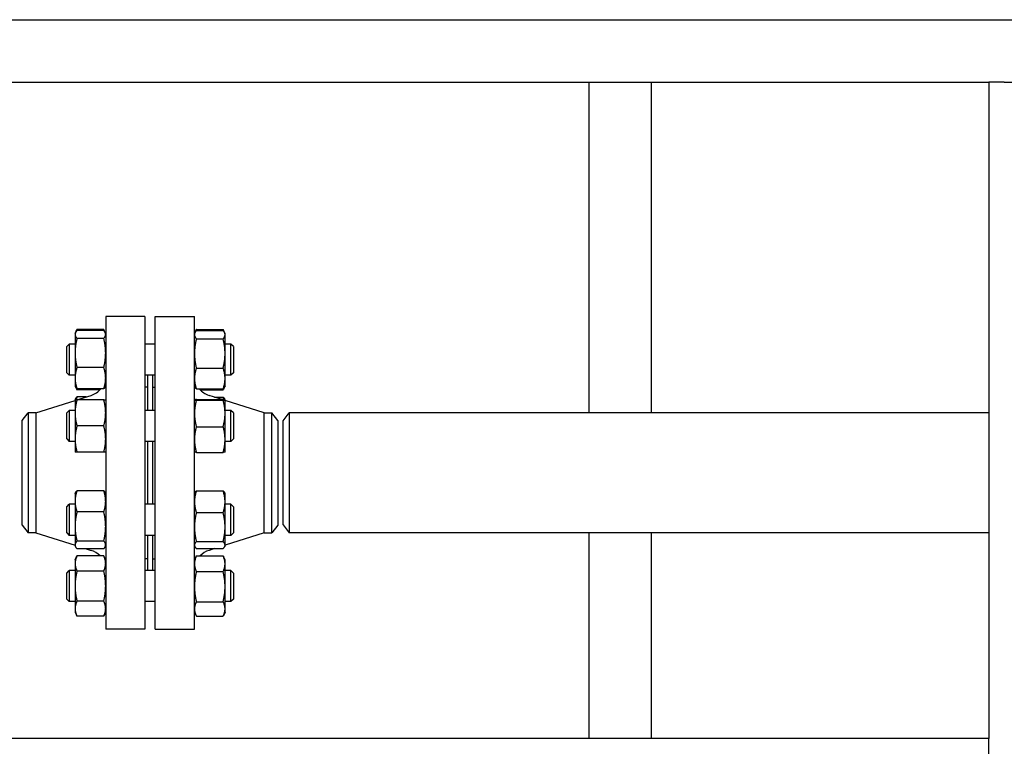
# Model space of a CAD drawing. Header units: inches. Extents: x 5 to 1128, y -85 to 748.
# Tile 516 of 656: x 681 to 704, y 353 to 371. Entities that reach past the tile are written whole.
import ezdxf

# ---------------------------------------------------------------- set-up
doc = ezdxf.new("R2010")
doc.units = ezdxf.units.IN
doc.header["$LTSCALE"] = 32
doc.header["$MEASUREMENT"] = 0
doc.layers.add('Visible (ANSI)', color=7, linetype='Continuous', lineweight=30)

msp = doc.modelspace()

# ---------------------------------------------------------------- linework, layer by layer
at = {"layer": 'Visible (ANSI)'}
for p, q in [((620.67963, 370.85867), (735.15563, 370.85867)), ((663.85513, 369.35867), (704.03063, 369.35867)), ((694.43688, 369.35867), (694.43688, 361.42117)), ((695.93688, 369.35867), (695.93688, 361.42117)), ((704.03063, 369.35867), (704.03063, 353.60867)), ((704.40563, 369.35867), (704.03063, 369.35867)), ((704.40563, 369.35867), (705.15563, 369.35867)), ((682.84813, 363.73367), (682.84813, 356.23367)), ((683.78813, 363.73367), (682.84813, 363.73367)), ((683.78813, 363.73367), (683.78813, 356.23367)), ((684.03813, 356.23367), (684.03813, 363.73367)), ((684.03813, 363.73367), (684.97813, 363.73367)), ((684.97813, 356.23367), (684.97813, 363.73367)), ((682.11413, 363.32488), (682.12441, 363.34692)), ((682.11413, 363.32488), (682.11413, 363.30358)), ((682.11413, 363.30358), (682.11413, 362.86164)), ((682.12441, 363.34692), (682.15922, 363.42156)), ((682.80305, 363.42156), (682.15922, 363.42156)), ((682.80305, 363.39697), (682.15922, 363.39697)), ((682.83785, 363.34692), (682.80305, 363.42156)), ((682.84813, 363.32488), (682.83785, 363.34692)), ((684.97813, 363.32488), (684.99043, 363.35124)), ((684.99043, 363.35124), (685.01877, 363.41202)), ((685.02322, 363.42136), (685.66705, 363.42136)), ((685.02322, 363.4012), (685.66705, 363.4012)), ((685.69984, 363.35124), (685.6715, 363.41202)), ((685.71213, 363.32488), (685.69984, 363.35124)), ((685.71213, 363.29958), (685.71213, 363.32488)), ((685.71213, 362.84728), (685.71213, 363.29958)), ((681.91313, 363.01238), (681.97563, 363.07488)), ((681.97563, 363.07488), (681.97563, 362.32488)), ((682.11413, 363.07488), (681.97563, 363.07488)), ((682.80305, 363.21019), (682.15922, 363.21019)), ((684.03813, 363.07488), (683.78813, 363.07488)), ((685.02322, 363.19795), (685.66705, 363.19795)), ((685.85063, 363.07488), (685.71213, 363.07488)), ((685.85063, 362.32488), (685.85063, 363.07488)), ((685.91313, 363.01238), (685.85063, 363.07488)), ((681.91313, 362.38738), (681.91313, 363.01238)), ((682.11413, 362.86164), (682.11413, 362.25793)), ((685.71213, 362.24758), (685.71213, 362.84728)), ((685.91313, 363.01238), (685.91313, 362.38738)), ((681.91313, 362.38738), (681.97563, 362.32488)), ((682.80305, 362.51309), (682.15922, 362.51309)), ((685.02322, 362.49662), (685.66705, 362.49662)), ((685.91313, 362.38738), (685.85063, 362.32488)), ((682.11413, 362.32488), (681.97563, 362.32488)), ((682.11413, 362.25793), (682.11413, 362.07488)), ((684.03813, 362.32488), (683.78813, 362.32488)), ((683.85313, 362.32488), (683.85313, 361.48376)), ((683.97313, 362.32488), (683.97313, 361.48376)), ((685.85063, 362.32488), (685.71213, 362.32488)), ((685.71213, 362.07488), (685.71213, 362.24758)), ((682.11413, 362.07488), (682.12441, 362.05283)), ((682.12441, 362.05283), (682.15922, 361.97819)), ((682.80305, 362.00278), (682.15922, 362.00278)), ((682.71325, 361.97819), (682.15922, 361.97819)), ((682.84813, 362.07488), (682.83785, 362.05283)), ((683.84813, 362.04367), (683.78813, 362.04367)), ((683.84813, 362.04367), (683.84813, 361.48376)), ((683.85313, 361.92367), (683.84813, 361.92367)), ((683.97813, 361.92367), (683.97313, 361.92367)), ((683.97813, 361.48376), (683.97813, 362.04367)), ((683.97813, 362.04367), (684.03813, 362.04367)), ((684.97813, 362.07488), (684.99043, 362.04851)), ((685.02322, 361.99855), (685.66705, 361.99855)), ((685.11282, 361.97839), (685.66705, 361.97839)), ((685.69984, 362.04851), (685.6715, 361.98773)), ((685.71213, 362.07488), (685.69984, 362.04851)), ((681.1748, 361.42367), (682.11413, 361.72119)), ((682.11413, 361.73376), (682.12441, 361.75581)), ((682.11413, 361.73376), (682.11413, 361.42126)), ((682.15382, 361.73376), (682.49911, 361.84312)), ((682.38145, 361.80586), (682.15922, 361.80586)), ((682.80305, 361.73376), (682.15922, 361.73376)), ((684.97813, 361.73376), (684.97821, 361.73393)), ((685.02322, 361.74214), (685.66705, 361.74214)), ((685.02322, 361.72503), (685.66705, 361.72503)), ((685.64599, 361.74214), (685.32716, 361.84312)), ((685.45941, 361.80123), (685.66705, 361.80123)), ((685.71205, 361.73393), (685.70367, 361.7519)), ((685.71213, 361.73376), (685.71205, 361.73393)), ((685.71213, 361.73358), (685.71213, 361.73376)), ((685.71213, 361.40834), (685.71213, 361.73358)), ((686.65147, 361.42367), (685.71213, 361.72119)), ((680.84813, 361.23617), (680.99201, 361.42367)), ((681.1748, 361.42367), (680.99201, 361.42367)), ((680.99201, 361.42367), (680.99201, 358.54367)), ((681.1748, 361.42367), (681.1748, 358.54367)), ((681.91313, 361.42126), (681.97563, 361.48376)), ((681.91313, 360.79626), (681.91313, 361.42126)), ((681.97563, 361.48376), (681.97563, 360.73376)), ((682.11413, 361.48376), (681.97563, 361.48376)), ((682.11413, 361.42126), (682.11413, 360.79626)), ((684.03813, 361.48376), (683.78813, 361.48376)), ((685.85063, 361.48376), (685.71213, 361.48376)), ((685.71213, 360.78352), (685.71213, 361.40834)), ((685.85063, 360.73376), (685.85063, 361.48376)), ((685.91313, 361.42126), (685.85063, 361.48376)), ((685.91313, 361.42126), (685.91313, 360.79626)), ((686.65147, 358.54367), (686.65147, 361.42367)), ((686.65147, 361.42367), (686.83426, 361.42367)), ((686.83426, 358.54367), (686.83426, 361.42367)), ((686.97813, 361.23617), (686.83426, 361.42367)), ((687.10313, 361.23367), (687.24701, 361.42117)), ((687.24701, 361.42117), (687.24701, 358.54617)), ((704.03063, 361.42117), (687.24701, 361.42117)), ((680.84813, 358.73117), (680.84813, 361.23617)), ((686.97813, 361.23617), (686.97813, 358.73117)), ((687.10313, 358.73367), (687.10313, 361.23367)), ((682.80305, 361.10876), (682.15922, 361.10876)), ((685.02322, 361.09165), (685.66705, 361.09165)), ((681.91313, 360.79626), (681.97563, 360.73376)), ((682.11413, 360.73376), (681.97563, 360.73376)), ((682.11413, 360.79626), (682.11413, 360.48376)), ((684.03813, 360.73376), (683.78813, 360.73376)), ((683.84813, 360.73376), (683.84813, 359.23358)), ((683.85313, 360.73376), (683.85313, 359.23358)), ((683.97313, 360.73376), (683.97313, 359.23358)), ((683.97813, 359.23358), (683.97813, 360.73376)), ((685.71213, 360.48376), (685.71213, 360.78352)), ((685.85063, 360.73376), (685.71213, 360.73376)), ((685.91313, 360.79626), (685.85063, 360.73376)), ((682.80305, 360.48376), (682.15922, 360.48376)), ((684.97813, 360.48376), (684.97821, 360.48358)), ((685.02322, 360.47538), (685.66705, 360.47538)), ((685.71213, 360.48376), (685.71205, 360.48358)), ((682.11413, 359.48358), (682.12441, 359.50563)), ((682.80305, 359.55568), (682.15922, 359.55568)), ((682.84813, 359.48358), (682.83785, 359.50563)), ((684.97813, 359.48358), (684.98659, 359.50172)), ((685.02322, 359.55105), (685.66705, 359.55105)), ((685.71213, 359.48358), (685.70367, 359.50172)), ((682.11413, 359.48358), (682.11413, 359.30052)), ((682.11413, 359.30052), (682.11413, 358.69682)), ((685.71213, 359.28992), (685.71213, 359.48358)), ((685.71213, 358.68256), (685.71213, 359.28992)), ((681.91313, 359.17108), (681.97563, 359.23358)), ((681.91313, 358.54608), (681.91313, 359.17108)), ((681.97563, 359.23358), (681.97563, 358.48358)), ((682.11413, 359.23358), (681.97563, 359.23358)), ((682.80305, 359.04537), (682.15922, 359.04537)), ((684.03813, 359.23358), (683.78813, 359.23358)), ((685.02322, 359.02879), (685.66705, 359.02879)), ((685.85063, 359.23358), (685.71213, 359.23358)), ((685.85063, 358.48358), (685.85063, 359.23358)), ((685.91313, 359.17108), (685.85063, 359.23358)), ((685.91313, 359.17108), (685.91313, 358.54608)), ((680.84813, 358.73117), (680.99201, 358.54367)), ((682.11413, 358.69682), (682.11413, 358.25488)), ((685.71213, 358.25121), (685.71213, 358.68256)), ((686.97813, 358.73117), (686.83426, 358.54367)), ((687.10313, 358.73367), (687.24701, 358.54617)), ((681.1748, 358.54367), (680.99201, 358.54367)), ((681.1748, 358.54367), (682.11413, 358.24615)), ((681.91313, 358.54608), (681.97563, 358.48358)), ((682.11413, 358.48358), (681.97563, 358.48358)), ((682.80305, 358.34827), (682.15922, 358.34827)), ((684.03813, 358.48358), (683.78813, 358.48358)), ((683.84813, 358.48358), (683.84813, 357.92367)), ((683.85313, 358.48358), (683.85313, 357.64246)), ((683.97313, 358.48358), (683.97313, 357.64246)), ((683.97813, 357.92367), (683.97813, 358.48358)), ((685.02322, 358.33632), (685.66705, 358.33632)), ((686.65147, 358.54367), (685.71213, 358.24615)), ((685.85063, 358.48358), (685.71213, 358.48358)), ((685.91313, 358.54608), (685.85063, 358.48358)), ((686.65147, 358.54367), (686.83426, 358.54367)), ((704.03063, 358.54617), (687.24701, 358.54617)), ((694.43688, 358.54617), (694.43688, 353.60867)), ((695.93688, 358.54617), (695.93688, 353.60867)), ((682.11413, 358.25488), (682.11413, 358.23358)), ((682.11413, 358.23358), (682.12441, 358.21153)), ((682.80305, 358.16148), (682.15922, 358.16148)), ((682.38145, 358.16148), (682.49911, 358.12422)), ((682.84813, 358.23358), (682.83785, 358.21153)), ((684.97813, 358.23358), (684.98659, 358.21544)), ((685.02322, 358.16611), (685.66705, 358.16611)), ((685.45941, 358.16611), (685.32716, 358.12422)), ((685.71213, 358.23358), (685.70367, 358.21544)), ((685.71213, 358.23358), (685.71213, 358.25121)), ((682.11413, 357.89246), (682.15922, 357.98915)), ((682.11413, 357.89246), (682.11413, 357.80873)), ((682.80305, 357.98915), (682.15922, 357.98915)), ((682.84813, 357.89246), (682.80305, 357.98915)), ((683.84813, 357.92367), (683.78813, 357.92367)), ((683.85313, 358.04367), (683.84813, 358.04367)), ((683.97813, 358.04367), (683.97313, 358.04367)), ((683.97813, 357.92367), (684.03813, 357.92367)), ((684.97813, 357.89246), (685.01877, 357.97961)), ((685.02322, 357.98895), (685.66705, 357.98895)), ((685.71213, 357.89246), (685.6715, 357.97961)), ((685.71213, 357.80117), (685.71213, 357.89246)), ((681.91313, 357.57996), (681.97563, 357.64246)), ((681.97563, 357.64246), (681.97563, 356.89246)), ((682.11413, 357.64246), (681.97563, 357.64246)), ((682.11413, 357.80873), (682.11413, 357.26746)), ((682.80305, 357.62831), (682.15922, 357.62831)), ((684.03813, 357.64246), (683.78813, 357.64246)), ((685.02322, 357.61339), (685.66705, 357.61339)), ((685.71213, 357.25265), (685.71213, 357.80117)), ((685.85063, 357.64246), (685.71213, 357.64246)), ((685.85063, 356.89246), (685.85063, 357.64246)), ((685.91313, 357.57996), (685.85063, 357.64246)), ((681.91313, 356.95496), (681.91313, 357.57996)), ((685.91313, 357.57996), (685.91313, 356.95496)), ((682.11413, 357.26746), (682.11413, 356.7262)), ((685.71213, 356.71894), (685.71213, 357.25265)), ((681.91313, 356.95496), (681.97563, 356.89246)), ((682.80305, 356.90662), (682.15922, 356.90662)), ((685.91313, 356.95496), (685.85063, 356.89246)), ((682.11413, 356.89246), (681.97563, 356.89246)), ((682.11413, 356.7262), (682.11413, 356.64246)), ((684.03813, 356.89246), (683.78813, 356.89246)), ((685.02322, 356.89191), (685.66705, 356.89191)), ((685.85063, 356.89246), (685.71213, 356.89246)), ((685.71213, 356.64246), (685.71213, 356.71894)), ((682.11413, 356.64246), (682.15922, 356.54578)), ((682.80305, 356.54578), (682.15922, 356.54578)), ((682.84813, 356.64246), (682.80305, 356.54578)), ((684.97813, 356.64246), (685.01877, 356.55532)), ((685.02322, 356.54598), (685.66705, 356.54598)), ((685.71213, 356.64246), (685.6715, 356.55532)), ((683.78813, 356.23367), (682.84813, 356.23367)), ((684.03813, 356.23367), (684.97813, 356.23367)), ((704.03063, 353.60867), (663.85513, 353.60867)), ((704.03063, 353.23367), (704.03063, 353.60867))]:
    msp.add_line(p, q, dxfattribs=at)
for centre, start, end in [((682.34813, 362.31978), 287.574716, 320.653371), ((685.47813, 362.31978), 219.976457, 252.425284), ((682.34813, 357.64756), 43.093605, 72.425284), ((685.47813, 357.64756), 107.574716, 136.9382)]:
    msp.add_arc(centre, 0.5, start, end, dxfattribs=at)
for points, weights in [([(682.15922, 363.39697), (682.11413, 363.34692), (682.11413, 363.30358)], [1, 1.0379548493, 1]), ([(682.11413, 363.30358), (682.11413, 363.26023), (682.15922, 363.21019)], [1, 1.0379548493, 1]), ([(682.15922, 363.42156), (682.14695, 363.39525), (682.13815, 363.37058)], [1, 1.01005189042, 1.01477953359]), ([(682.82412, 363.37058), (682.81532, 363.39525), (682.80305, 363.42156)], [1.01477953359, 1.01005189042, 1]), ([(682.84813, 363.30358), (682.84813, 363.34692), (682.80305, 363.39697)], [1, 1.0379548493, 1]), ([(682.80305, 363.21019), (682.84813, 363.26023), (682.84813, 363.30358)], [1, 1.0379548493, 1]), ([(685.02322, 363.4012), (684.97813, 363.34674), (684.97813, 363.29958)], [1, 1.0379548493, 1]), ([(684.97813, 363.29958), (684.97813, 363.25241), (685.02322, 363.19795)], [1, 1.0379548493, 1]), ([(685.02322, 363.42136), (685.01311, 363.39879), (685.00536, 363.37742)], [1, 1.00826801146, 1.01293384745]), ([(685.01877, 363.41202), (685.02093, 363.41666), (685.02322, 363.42136)], [1.00353485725, 1.0018584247, 1]), ([(685.66705, 363.42136), (685.66933, 363.41666), (685.6715, 363.41202)], [1, 1.0018584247, 1.00353485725]), ([(685.6849, 363.37742), (685.67716, 363.39879), (685.66705, 363.42136)], [1.01293384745, 1.00826801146, 1]), ([(685.71213, 363.29958), (685.71213, 363.34674), (685.66705, 363.4012)], [1, 1.0379548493, 1]), ([(685.66705, 363.19795), (685.71213, 363.25241), (685.71213, 363.29958)], [1, 1.0379548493, 1]), ([(682.15922, 363.21019), (682.11413, 363.0234), (682.11413, 362.86164)], [1, 1.0379548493, 1]), ([(682.84813, 362.86164), (682.84813, 363.0234), (682.80305, 363.21019)], [1, 1.0379548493, 1]), ([(685.02322, 363.19795), (684.97813, 363.01003), (684.97813, 362.84728)], [1, 1.0379548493, 1]), ([(685.71213, 362.84728), (685.71213, 363.01003), (685.66705, 363.19795)], [1, 1.0379548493, 1]), ([(682.11413, 362.86164), (682.11413, 362.69988), (682.15922, 362.51309)], [1, 1.0379548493, 1]), ([(682.80305, 362.51309), (682.84813, 362.69988), (682.84813, 362.86164)], [1, 1.0379548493, 1]), ([(684.97813, 362.84728), (684.97813, 362.68454), (685.02322, 362.49662)], [1, 1.0379548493, 1]), ([(685.66705, 362.49662), (685.71213, 362.68454), (685.71213, 362.84728)], [1, 1.0379548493, 1]), ([(682.15922, 362.51309), (682.11413, 362.37635), (682.11413, 362.25793)], [1, 1.0379548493, 1]), ([(682.84813, 362.25793), (682.84813, 362.37635), (682.80305, 362.51309)], [1, 1.0379548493, 1]), ([(685.02322, 362.49662), (684.97813, 362.36316), (684.97813, 362.24758)], [1, 1.0379548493, 1]), ([(685.71213, 362.24758), (685.71213, 362.36316), (685.66705, 362.49662)], [1, 1.0379548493, 1]), ([(682.11413, 362.25793), (682.11413, 362.13952), (682.15922, 362.00278)], [1, 1.0379548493, 1]), ([(682.80305, 362.00278), (682.84813, 362.13952), (682.84813, 362.25793)], [1, 1.0379548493, 1]), ([(684.97813, 362.24758), (684.97813, 362.13201), (685.02322, 361.99855)], [1, 1.0379548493, 1]), ([(685.66705, 361.99855), (685.71213, 362.13201), (685.71213, 362.24758)], [1, 1.0379548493, 1]), ([(682.15922, 362.00278), (682.13545, 362.02917), (682.12441, 362.05283)], [1, 1.01965956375, 1.01895290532]), ([(682.13815, 362.02917), (682.14695, 362.0045), (682.15922, 361.97819)], [1.01477953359, 1.01005189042, 1]), ([(682.83785, 362.05283), (682.82682, 362.02917), (682.80305, 362.00278)], [1.01895290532, 1.01965956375, 1]), ([(685.02322, 361.99855), (685.00148, 362.02481), (684.99043, 362.04851)], [1, 1.01794778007, 1.01892155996]), ([(685.69984, 362.04851), (685.68879, 362.02481), (685.66705, 361.99855)], [1.01892155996, 1.01794778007, 1]), ([(685.66705, 361.97839), (685.67932, 362.00362), (685.68812, 362.02726)], [1, 1.01005189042, 1.01477953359]), ([(682.11413, 361.73376), (682.11413, 361.73376), (682.15922, 361.73376)], [1, 1.0379548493, 1]), ([(682.15922, 361.73376), (682.11413, 361.56629), (682.11413, 361.42126)], [1, 1.0379548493, 1]), ([(682.12441, 361.75581), (682.13545, 361.77947), (682.15922, 361.80586)], [1.01895290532, 1.01965956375, 1]), ([(682.15922, 361.80586), (682.14695, 361.76864), (682.13815, 361.73376)], [1, 1.01005189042, 1.01477953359]), ([(682.84813, 361.42126), (682.84813, 361.56629), (682.80305, 361.73376)], [1, 1.0379548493, 1]), ([(682.80305, 361.73376), (682.84813, 361.73376), (682.84813, 361.73376)], [1, 1.0379548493, 1]), ([(685.02322, 361.74214), (684.97813, 361.73755), (684.97813, 361.73358)], [1, 1.0379548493, 1]), ([(684.97813, 361.73358), (684.97813, 361.72961), (685.02322, 361.72503)], [1, 1.0379548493, 1]), ([(685.02322, 361.72503), (684.97813, 361.55532), (684.97813, 361.40834)], [1, 1.0379548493, 1]), ([(685.6849, 361.74013), (685.67716, 361.76985), (685.66705, 361.80123)], [1.01293384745, 1.00826801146, 1]), ([(685.66705, 361.80123), (685.69283, 361.77515), (685.70367, 361.7519)], [1, 1.02136030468, 1.01867822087]), ([(685.71213, 361.73358), (685.71213, 361.73755), (685.66705, 361.74214)], [1, 1.0379548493, 1]), ([(685.66705, 361.72503), (685.71213, 361.72961), (685.71213, 361.73358)], [1, 1.0379548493, 1]), ([(685.71213, 361.40834), (685.71213, 361.55532), (685.66705, 361.72503)], [1, 1.0379548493, 1]), ([(682.11413, 361.42126), (682.11413, 361.27623), (682.15922, 361.10876)], [1, 1.0379548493, 1]), ([(682.80305, 361.10876), (682.84813, 361.27623), (682.84813, 361.42126)], [1, 1.0379548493, 1]), ([(684.97813, 361.40834), (684.97813, 361.26137), (685.02322, 361.09165)], [1, 1.0379548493, 1]), ([(685.66705, 361.09165), (685.71213, 361.26137), (685.71213, 361.40834)], [1, 1.0379548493, 1]), ([(682.15922, 361.10876), (682.11413, 360.94129), (682.11413, 360.79626)], [1, 1.0379548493, 1]), ([(682.84813, 360.79626), (682.84813, 360.94129), (682.80305, 361.10876)], [1, 1.0379548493, 1]), ([(685.02322, 361.09165), (684.97813, 360.92652), (684.97813, 360.78352)], [1, 1.0379548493, 1]), ([(685.71213, 360.78352), (685.71213, 360.92652), (685.66705, 361.09165)], [1, 1.0379548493, 1]), ([(682.11413, 360.79626), (682.11413, 360.65123), (682.15922, 360.48376)], [1, 1.0379548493, 1]), ([(682.80305, 360.48376), (682.84813, 360.65123), (682.84813, 360.79626)], [1, 1.0379548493, 1]), ([(684.97813, 360.78352), (684.97813, 360.64051), (685.02322, 360.47538)], [1, 1.0379548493, 1]), ([(685.66705, 360.47538), (685.71213, 360.64051), (685.71213, 360.78352)], [1, 1.0379548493, 1]), ([(682.15922, 360.48376), (682.11413, 360.48376), (682.11413, 360.48376)], [1, 1.0379548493, 1]), ([(682.84813, 360.48376), (682.84813, 360.48376), (682.80305, 360.48376)], [1, 1.0379548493, 1]), ([(685.02322, 360.47538), (684.97999, 360.47978), (684.97821, 360.48358)], [1, 1.03633477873, 1.00310183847]), ([(685.71205, 360.48358), (685.71028, 360.47978), (685.66705, 360.47538)], [1.00310183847, 1.03633477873, 1]), ([(682.15922, 359.55568), (682.11413, 359.41894), (682.11413, 359.30052)], [1, 1.0379548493, 1]), ([(682.12441, 359.50563), (682.13545, 359.52929), (682.15922, 359.55568)], [1.01895290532, 1.01965956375, 1]), ([(682.84813, 359.30052), (682.84813, 359.41894), (682.80305, 359.55568)], [1, 1.0379548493, 1]), ([(682.80305, 359.55568), (682.82682, 359.52929), (682.83785, 359.50563)], [1, 1.01965956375, 1.01895290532]), ([(685.02322, 359.55105), (684.97813, 359.41111), (684.97813, 359.28992)], [1, 1.0379548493, 1]), ([(684.98659, 359.50172), (684.99743, 359.52497), (685.02322, 359.55105)], [1.01867822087, 1.02136030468, 1]), ([(685.66705, 359.55105), (685.69283, 359.52497), (685.70367, 359.50172)], [1, 1.02136030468, 1.01867822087]), ([(685.71213, 359.28992), (685.71213, 359.41111), (685.66705, 359.55105)], [1, 1.0379548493, 1]), ([(682.11413, 359.30052), (682.11413, 359.1821), (682.15922, 359.04537)], [1, 1.0379548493, 1]), ([(682.80305, 359.04537), (682.84813, 359.1821), (682.84813, 359.30052)], [1, 1.0379548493, 1]), ([(684.97813, 359.28992), (684.97813, 359.16873), (685.02322, 359.02879)], [1, 1.0379548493, 1]), ([(685.66705, 359.02879), (685.71213, 359.16873), (685.71213, 359.28992)], [1, 1.0379548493, 1]), ([(682.15922, 359.04537), (682.11413, 358.85858), (682.11413, 358.69682)], [1, 1.0379548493, 1]), ([(682.84813, 358.69682), (682.84813, 358.85858), (682.80305, 359.04537)], [1, 1.0379548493, 1]), ([(685.02322, 359.02879), (684.97813, 358.84324), (684.97813, 358.68256)], [1, 1.0379548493, 1]), ([(685.71213, 358.68256), (685.71213, 358.84324), (685.66705, 359.02879)], [1, 1.0379548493, 1]), ([(682.11413, 358.69682), (682.11413, 358.53506), (682.15922, 358.34827)], [1, 1.0379548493, 1]), ([(682.80305, 358.34827), (682.84813, 358.53506), (682.84813, 358.69682)], [1, 1.0379548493, 1]), ([(684.97813, 358.68256), (684.97813, 358.52187), (685.02322, 358.33632)], [1, 1.0379548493, 1]), ([(685.66705, 358.33632), (685.71213, 358.52187), (685.71213, 358.68256)], [1, 1.0379548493, 1]), ([(682.15922, 358.34827), (682.11413, 358.29822), (682.11413, 358.25488)], [1, 1.0379548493, 1]), ([(682.84813, 358.25488), (682.84813, 358.29822), (682.80305, 358.34827)], [1, 1.0379548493, 1]), ([(685.02322, 358.33632), (684.97813, 358.29071), (684.97813, 358.25121)], [1, 1.0379548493, 1]), ([(685.71213, 358.25121), (685.71213, 358.29071), (685.66705, 358.33632)], [1, 1.0379548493, 1]), ([(682.11413, 358.25488), (682.11413, 358.21153), (682.15922, 358.16148)], [1, 1.0379548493, 1]), ([(682.80305, 358.16148), (682.84813, 358.21153), (682.84813, 358.25488)], [1, 1.0379548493, 1]), ([(684.97813, 358.25121), (684.97813, 358.21171), (685.02322, 358.16611)], [1, 1.0379548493, 1]), ([(685.66705, 358.16611), (685.71213, 358.21171), (685.71213, 358.25121)], [1, 1.0379548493, 1]), ([(682.15922, 357.98915), (682.11413, 357.89246), (682.11413, 357.80873)], [1, 1.0379548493, 1]), ([(682.84813, 357.80873), (682.84813, 357.89246), (682.80305, 357.98915)], [1, 1.0379548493, 1]), ([(685.02322, 357.98895), (684.97813, 357.88832), (684.97813, 357.80117)], [1, 1.0379548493, 1]), ([(685.01877, 357.97961), (685.02093, 357.98425), (685.02322, 357.98895)], [1.00353485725, 1.0018584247, 1]), ([(685.71213, 357.80117), (685.71213, 357.88832), (685.66705, 357.98895)], [1, 1.0379548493, 1]), ([(685.66705, 357.98895), (685.66933, 357.98425), (685.6715, 357.97961)], [1, 1.0018584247, 1.00353485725]), ([(682.11413, 357.80873), (682.11413, 357.725), (682.15922, 357.62831)], [1, 1.0379548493, 1]), ([(682.15922, 357.62831), (682.11413, 357.43493), (682.11413, 357.26746)], [1, 1.0379548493, 1]), ([(682.80305, 357.62831), (682.84813, 357.725), (682.84813, 357.80873)], [1, 1.0379548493, 1]), ([(682.84813, 357.26746), (682.84813, 357.43493), (682.80305, 357.62831)], [1, 1.0379548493, 1]), ([(684.97813, 357.80117), (684.97813, 357.71402), (685.02322, 357.61339)], [1, 1.0379548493, 1]), ([(685.02322, 357.61339), (684.97813, 357.42007), (684.97813, 357.25265)], [1, 1.0379548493, 1]), ([(685.66705, 357.61339), (685.71213, 357.71402), (685.71213, 357.80117)], [1, 1.0379548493, 1]), ([(685.71213, 357.25265), (685.71213, 357.42007), (685.66705, 357.61339)], [1, 1.0379548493, 1]), ([(682.11413, 357.26746), (682.11413, 357.1), (682.15922, 356.90662)], [1, 1.0379548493, 1]), ([(682.80305, 356.90662), (682.84813, 357.1), (682.84813, 357.26746)], [1, 1.0379548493, 1]), ([(684.97813, 357.25265), (684.97813, 357.08523), (685.02322, 356.89191)], [1, 1.0379548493, 1]), ([(685.66705, 356.89191), (685.71213, 357.08523), (685.71213, 357.25265)], [1, 1.0379548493, 1]), ([(682.15922, 356.90662), (682.11413, 356.80993), (682.11413, 356.7262)], [1, 1.0379548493, 1]), ([(682.84813, 356.7262), (682.84813, 356.80993), (682.80305, 356.90662)], [1, 1.0379548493, 1]), ([(682.11413, 356.7262), (682.11413, 356.64246), (682.15922, 356.54578)], [1, 1.0379548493, 1]), ([(682.80305, 356.54578), (682.84813, 356.64246), (682.84813, 356.7262)], [1, 1.0379548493, 1]), ([(685.02322, 356.89191), (684.97813, 356.79922), (684.97813, 356.71894)], [1, 1.0379548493, 1]), ([(684.97813, 356.71894), (684.97813, 356.63867), (685.02322, 356.54598)], [1, 1.0379548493, 1]), ([(685.71213, 356.71894), (685.71213, 356.79922), (685.66705, 356.89191)], [1, 1.0379548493, 1]), ([(685.66705, 356.54598), (685.71213, 356.63867), (685.71213, 356.71894)], [1, 1.0379548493, 1])]:
    msp.add_rational_spline(points, weights, degree=2, dxfattribs=at)

doc.saveas('drawing.dxf')
